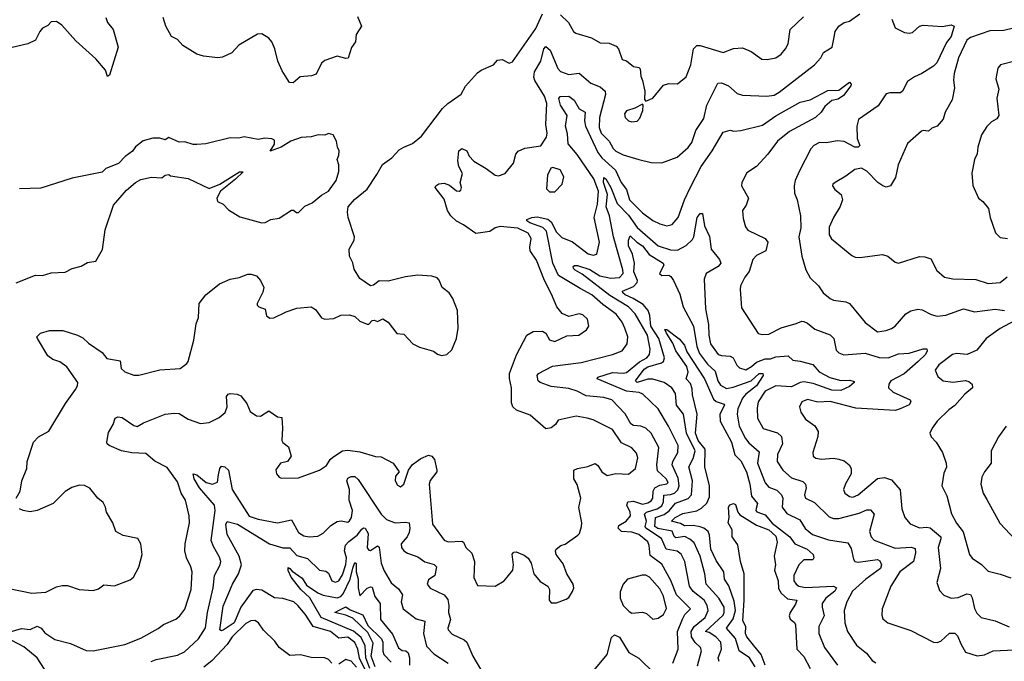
# Model space of a CAD drawing. Extents: x 1603745 to 1745082, y 385868 to 533966.
# Tile 304 of 646: x 1709735 to 1715348, y 409676 to 413332. Entities that reach past the tile are written whole.
import ezdxf

# ---------------------------------------------------------------- set-up
doc = ezdxf.new("R2010")
doc.units = 0

msp = doc.modelspace()

# ---------------------------------------------------------------- linework, layer by layer
at = {"layer": '0CON20XD'}
for points in [[(1711660, 413350), (1711683.3, 413295), (1711653.2, 413246.8), (1711650, 413205), (1711627, 413173), (1711607.5, 413112.5), (1711595, 413110), (1711545, 413122.9), (1711475, 413100), (1711455, 413083.3), (1711425, 413022), (1711398.5, 413011.5), (1711334.5, 413005.5), (1711295, 412971.1), (1711273.1, 412973.1), (1711260.6, 412995), (1711231, 413041), (1711206.4, 413095), (1711190.4, 413165), (1711171.6, 413205), (1711155, 413226.9), (1711115, 413251.5), (1711091.3, 413248.7), (1710984.2, 413185.8), (1710945, 413142), (1710891.1, 413118.9), (1710865, 413114.4), (1710783.1, 413123.1), (1710745, 413134.4), (1710665, 413183.8), (1710635, 413218), (1710600, 413235), (1710568.6, 413295), (1710552.5, 413345)], [(1710875, 411827.5), (1710935, 411853.6), (1710987.2, 411862.8), (1711035, 411881.4), (1711055, 411882), (1711085, 411872), (1711108, 411845), (1711126.2, 411805), (1711121.7, 411778.3), (1711088.8, 411715), (1711088.8, 411705), (1711097.5, 411695), (1711135, 411682.5), (1711142.5, 411645), (1711160.7, 411630.7), (1711183, 411633), (1711255, 411668), (1711315, 411688.6), (1711395.8, 411695.8), (1711421.2, 411681.2), (1711455, 411633.3), (1711475, 411626.2), (1711525, 411630), (1711565, 411648), (1711615, 411650), (1711645, 411641.2), (1711675, 411613.8), (1711715, 411596.7), (1711725, 411597.5), (1711745, 411617.5), (1711755, 411620), (1711775, 411612.5), (1711805, 411627.5), (1711835, 411607.5), (1711885, 411543.3), (1711925, 411539.2), (1711976.2, 411485), (1712015, 411465.8), (1712093.9, 411443.9), (1712116.4, 411426.4), (1712139.3, 411419.3), (1712170, 411425), (1712199.3, 411450.7), (1712226, 411515), (1712234.2, 411575), (1712230.8, 411675), (1712205, 411742.5), (1712183.3, 411775), (1712143.3, 411805), (1712127, 411847), (1712115, 411861.2), (1712085, 411870), (1712005, 411876.2), (1711935, 411866.9), (1711835, 411842.2), (1711785, 411842.9), (1711751.4, 411818.6), (1711735, 411815.8), (1711675, 411856.2), (1711641.1, 411911.1), (1711635, 411946.7), (1711614.4, 411985), (1711614, 412025), (1711641.4, 412075), (1711643.3, 412095), (1711608, 412205), (1711602.9, 412235), (1711608.5, 412265), (1711642.8, 412307.2), (1711715, 412365.5), (1711771.2, 412448.8), (1711802.6, 412507.4), (1711857.1, 412545), (1711898.9, 412591.1), (1711925.6, 412605.6), (1711974.6, 412625.4), (1712025, 412668.1), (1712145.5, 412825), (1712175, 412853.5), (1712252.6, 412907.4), (1712276.2, 412953.8), (1712345, 413028.8), (1712365.8, 413044.2), (1712435.8, 413074.2), (1712458.3, 413101.7), (1712485, 413104), (1712525, 413083.8), (1712545, 413091.2), (1712677.9, 413282.1), (1712715, 413364.5)], [(1712818.7, 413358.7), (1712863.1, 413315), (1712892.5, 413265), (1712905, 413255.8), (1712995, 413228), (1713045, 413200), (1713095, 413198.8), (1713135, 413181.2), (1713148.8, 413165), (1713170, 413105), (1713195, 413096.7), (1713233.3, 413065), (1713265, 413058.8), (1713272, 413052), (1713275, 413010), (1713286.2, 412985), (1713298.6, 412925), (1713297, 412877), (1713305, 412867.5), (1713345, 412884), (1713405, 412959.2), (1713435, 412968), (1713485, 412965.8), (1713534.4, 413005.6), (1713560, 413075), (1713575.8, 413165), (1713595, 413184.4), (1713615, 413185.5), (1713745, 413145.5), (1713805, 413167.9), (1713855, 413171.5), (1713905, 413150), (1713965, 413107.1), (1713995.5, 413104.5), (1714045, 413114.4), (1714075.8, 413135), (1714101.4, 413165), (1714115.6, 413195), (1714127.5, 413275), (1714202.5, 413347.5)], [(1714378.6, 413231.4), (1714383.1, 413265), (1714404.3, 413295), (1714435, 413315.8), (1714465, 413322.5), (1714525, 413365.6)], [(1710226, 413345), (1710236.2, 413315), (1710268.8, 413275), (1710296, 413175), (1710246.7, 413015), (1710235, 413007.5), (1710223.8, 413045), (1710168.7, 413108.7), (1710055, 413210.8), (1709975, 413300.8), (1709945, 413320.8), (1709915, 413318.8), (1709895, 413299.2), (1709865, 413282.5), (1709850, 413265), (1709825.8, 413215), (1709782.5, 413195), (1709693.1, 413173.1)], [(1714707.5, 413335), (1714725.3, 413285.3), (1714779.2, 413259.2), (1714805, 413254.7), (1714825, 413259.1), (1714865, 413294.4), (1714885, 413301.1), (1714995, 413293.8), (1715045, 413302.5), (1715061.2, 413295), (1715045, 413236), (1715018.4, 413201.6), (1714963.3, 413085), (1714945, 413066.7), (1714876.7, 413025), (1714835, 413006.5), (1714795, 412979.1), (1714768.1, 412925), (1714756.2, 412915), (1714695, 412914.6), (1714675, 412909.1), (1714628.2, 412841.8), (1714516.6, 412763.4), (1714506.5, 412725), (1714508.7, 412655), (1714523.3, 412615), (1714515, 412605.6), (1714495, 412605.4), (1714435, 412637.8), (1714395, 412641.5), (1714335, 412630.8), (1714295, 412631.4), (1714261.2, 412615), (1714244, 412595), (1714180.2, 412469.8), (1714155.7, 412415), (1714149.4, 412385), (1714152.4, 412342.4), (1714166.9, 412305), (1714186.7, 412215), (1714187.3, 412145), (1714177.1, 412095), (1714193.8, 411985), (1714215.6, 411905.6), (1714241.5, 411861.5), (1714287.8, 411815), (1714314.7, 411774.7), (1714355, 411742.9), (1714375, 411733.1), (1714445, 411724.6), (1714465, 411715.6), (1714555.5, 411605.5), (1714625, 411553.1), (1714675, 411560), (1714705, 411571.9), (1714725, 411585.8), (1714785.8, 411655), (1714815, 411672.2), (1714855, 411681.9), (1714879.3, 411679.3), (1714931.3, 411651.3), (1714965, 411643.1), (1715015, 411648.9), (1715115, 411684.4), (1715177, 411667), (1715295, 411682.2), (1715348.8, 411675)], [(1715542.4, 413317.6), (1715345, 413269.3), (1715265, 413268.8), (1715155, 413230), (1715134.6, 413215.4), (1715087.3, 413115), (1715062, 413025), (1715057.2, 412987.2), (1715063.4, 412943.4), (1715050.6, 412875), (1715011.4, 412805), (1714999.2, 412765), (1714965, 412725.8), (1714935, 412714.2), (1714915, 412696), (1714885, 412700.8), (1714875, 412696), (1714795, 412626.2), (1714743.3, 412505), (1714727.6, 412432.4), (1714698.8, 412385), (1714675, 412377.5), (1714654.5, 412384.5), (1714626, 412405), (1714565, 412468.9), (1714534.5, 412485.5), (1714495, 412477.8), (1714445, 412439.4), (1714383.8, 412405), (1714371.2, 412395), (1714368.8, 412385), (1714382, 412365), (1714417.1, 412335), (1714425.6, 412305), (1714412.4, 412267.6), (1714373.3, 412205), (1714350.2, 412149.8), (1714349.6, 412105), (1714363.3, 412083.3), (1714478.3, 411988.3), (1714498.3, 411978.3), (1714525, 411977.1), (1714653.6, 411993.6), (1714683.6, 411983.6), (1714725, 411950), (1714745, 411943.8), (1714865, 411982.5), (1714895, 411980.8), (1714928.3, 411968.3), (1714963.1, 411903.1), (1715006.7, 411865), (1715055, 411855.6), (1715185, 411850.9), (1715255, 411829.5), (1715325, 411834), (1715363.9, 411866.1)], [(1709661.9, 409838.1), (1709745, 409863.3), (1709795, 409858), (1709835, 409875.7), (1709857.5, 409865), (1709878.6, 409838.6), (1709935, 409800), (1710025, 409777.1), (1710115, 409738.1), (1710155, 409736.7), (1710335, 409772.5), (1710425, 409808.6), (1710525, 409862.5), (1710555, 409885.8), (1710625, 409915.7), (1710648.6, 409935), (1710676.9, 409973.1), (1710712.5, 410085), (1710719.1, 410185), (1710711.5, 410215), (1710685.3, 410265.3), (1710676.9, 410305), (1710678.5, 410345), (1710703.8, 410465), (1710701.5, 410505), (1710680.4, 410595), (1710656.6, 410635), (1710635, 410698.9), (1710575, 410780.8), (1710506.4, 410816.4), (1710455, 410860), (1710375, 410864.1), (1710315, 410875.9), (1710246.2, 410905), (1710234.3, 410914.3), (1710232.5, 410925), (1710240.7, 410979.3), (1710267.5, 411025), (1710279.5, 411060.5), (1710295, 411069.2), (1710320, 411065), (1710385, 411020), (1710405, 411014.3), (1710441.2, 411035), (1710565, 411084.4), (1710615, 411090.6), (1710645, 411087.1), (1710695, 411055.6), (1710765, 411031.4), (1710815, 411037.5), (1710872.5, 411065), (1710905.6, 411094.4), (1710917.1, 411125), (1710914, 411185), (1710922.7, 411197.3), (1710935, 411201.2), (1710975, 411198.8), (1710995, 411188.8), (1711030, 411145), (1711049.2, 411099.2), (1711085, 411074), (1711108, 411072), (1711155, 411103.3), (1711205, 411068.8), (1711230, 411065), (1711233.8, 411005), (1711228.8, 410935), (1711235, 410922.5), (1711268.3, 410898.3), (1711282.5, 410845), (1711262.5, 410815), (1711222.5, 410805), (1711195, 410767.5), (1711198.8, 410745), (1711213.8, 410725), (1711225, 410720), (1711325, 410720.6), (1711445, 410764.2), (1711485, 410790.8), (1711504.4, 410825), (1711520.1, 410839.9), (1711575, 410874.6), (1711605, 410880), (1711675, 410870), (1711763.9, 410843.9), (1711795, 410840.5), (1711863.3, 410805), (1711897.5, 410755), (1711878.3, 410731.7), (1711876.2, 410705), (1711889.5, 410679.5), (1711905, 410670), (1711925.7, 410685), (1711951.2, 410765), (1711975, 410797.5), (1712022.5, 410832.5), (1712065, 410850.8), (1712085, 410844), (1712100, 410825), (1712113.8, 410765), (1712113.8, 410755), (1712074.7, 410705.3), (1712068.9, 410685), (1712087.4, 410457.4), (1712155.4, 410365.4), (1712176.9, 410356.9), (1712255, 410360.6), (1712264.4, 410354.4), (1712279.2, 410325), (1712312.2, 410292.2), (1712327.9, 410245), (1712323.9, 410153.9), (1712345, 410107.5), (1712445, 410103.8), (1712496.7, 410135), (1712546, 410195), (1712550.8, 410225), (1712542.9, 410287.1), (1712551.2, 410298.8), (1712565, 410300), (1712610.7, 410280.7), (1712633.9, 410263.9), (1712651.2, 410235), (1712666, 410175), (1712701.7, 410131.7), (1712746.2, 410105), (1712756.2, 410085), (1712753.8, 410025), (1712765, 410010), (1712795, 410010), (1712850.8, 410029.2), (1712865, 410040), (1712886.8, 410073.2), (1712894, 410095), (1712890.8, 410115), (1712854.6, 410174.6), (1712832.4, 410232.4), (1712793.8, 410285), (1712790, 410305), (1712793.3, 410315), (1712820, 410335), (1712845, 410343.8), (1712916.2, 410395), (1712926, 410405), (1712937.5, 410445), (1712939.2, 410465), (1712922.3, 410552.3), (1712934.5, 410605.5), (1712913.8, 410683.8), (1712894.3, 410715), (1712894, 410765), (1712914.5, 410775.5), (1712974.1, 410785.9), (1713015, 410803.8), (1713031.7, 410791.7), (1713053.8, 410755), (1713084, 410734), (1713134.2, 410745.8), (1713205, 410742.5), (1713246.4, 410775), (1713259.6, 410835), (1713251.7, 410861.7), (1713225, 410892.5), (1713165, 410920.5), (1713115, 410997.3), (1713005, 411052.7), (1712969.1, 411060.9), (1712907.7, 411072.3), (1712805, 411050), (1712788.8, 411025), (1712765, 411006.2), (1712735, 411001.2), (1712645, 411078.6), (1712567, 411107), (1712545.8, 411125.8), (1712539.5, 411149.5), (1712539.2, 411235), (1712527.5, 411287.5), (1712528.2, 411315), (1712567.1, 411422.9), (1712625.6, 411534.4), (1712662.5, 411555), (1712715, 411557.1), (1712734, 411545), (1712755, 411508), (1712785, 411497.8), (1712855, 411530.8), (1712923.3, 411535), (1712966.2, 411565), (1712980, 411585), (1712972.5, 411625), (1712945, 411650), (1712924.4, 411655.6), (1712865, 411640), (1712827.3, 411657.3), (1712796.6, 411696.6), (1712767.6, 411767.6), (1712725.9, 411845), (1712681.2, 411961.2), (1712645.4, 412015), (1712642.3, 412035), (1712650.8, 412085), (1712634.5, 412115), (1712575, 412143.8), (1712475, 412154.2), (1712445, 412145.8), (1712414.3, 412125.7), (1712335, 412113.3), (1712265, 412162.9), (1712225, 412183.5), (1712192.5, 412215), (1712173.5, 412245), (1712155, 412309.2), (1712103.3, 412375), (1712107.5, 412385), (1712125, 412396), (1712155, 412400), (1712185, 412388), (1712225, 412356.9), (1712240, 412355), (1712249.5, 412360.5), (1712254.4, 412375), (1712246.9, 412405), (1712259.5, 412455), (1712238.9, 412495), (1712233.1, 412526.9), (1712238, 412585), (1712255, 412598), (1712283.8, 412585), (1712296.7, 412555), (1712323.3, 412525), (1712395, 412484), (1712445, 412446.7), (1712465, 412441.2), (1712502.5, 412455), (1712550, 412515), (1712564.2, 412565), (1712576.6, 412583.4), (1712615, 412600), (1712705, 412612.5), (1712738.3, 412661.7), (1712742.1, 412685), (1712734, 412735), (1712739.4, 412855), (1712727.3, 412895), (1712671.1, 412985), (1712666.5, 413005), (1712670.5, 413035), (1712705.7, 413095), (1712722.2, 413165), (1712735, 413178.2), (1712758.6, 413158.6), (1712803.5, 413053.5), (1712817.2, 413037.2), (1712865, 413020.2), (1712925, 413027.1), (1712990.9, 412970.9), (1713045, 412948.2), (1713072.1, 412925), (1713075.3, 412905), (1713040, 412775), (1713037.8, 412717.8), (1713048.9, 412685), (1713095, 412639.1), (1713118, 412598), (1713133, 412583), (1713175, 412561.3), (1713265, 412534.5), (1713335, 412518.1), (1713395, 412516.9), (1713482.3, 412547.7), (1713545, 412604.4), (1713567.1, 412632.9), (1713590.2, 412699.8), (1713635, 412768), (1713651.8, 412845), (1713715, 412970), (1713735, 412971.9), (1713775.4, 412955.4), (1713825, 412911.9), (1713855, 412901.1), (1713995, 412895.6), (1714035, 412901.1), (1714065, 412917.8), (1714265, 413075.3), (1714301.5, 413115), (1714318, 413145), (1714366.4, 413175), (1714378.6, 413231.4)], [(1715415, 413096.7), (1715326.1, 413073.9), (1715310, 413055), (1715298.6, 412995), (1715316.5, 412936.5), (1715305.7, 412885), (1715316.9, 412785), (1715305, 412766), (1715275, 412750), (1715247.2, 412722.8), (1715216.9, 412675), (1715196.9, 412605), (1715193.4, 412566.6), (1715177.5, 412535), (1715163.4, 412456.6), (1715167.5, 412387.5), (1715200, 412315), (1715225, 412296), (1715257.5, 412255), (1715267.5, 412205), (1715297.9, 412117.9), (1715325, 412090), (1715365, 412084.2)], [(1712929.5, 411799.5), (1712807, 411875), (1712774.4, 411945), (1712737.7, 412127.7), (1712718.1, 412148.1), (1712643.5, 412175), (1712626.9, 412185), (1712626, 412194), (1712654.8, 412205.2), (1712685, 412208.3), (1712745, 412194.7), (1712765, 412180), (1712795, 412121.3), (1712825, 412090.8), (1712886.2, 412066.2), (1712975, 411997.8), (1713005, 411990), (1713024.4, 411995.6), (1713041.2, 412065), (1713010, 412205), (1713029.3, 412280.7), (1713035.4, 412355), (1713007.1, 412425), (1712912.9, 412562.9), (1712862.2, 412625), (1712857.8, 412682.2), (1712847.4, 412725), (1712855.2, 412785), (1712818.3, 412845), (1712807.8, 412882.2), (1712815.5, 412894.5), (1712865, 412896.2), (1712895, 412872.2), (1712925, 412823.6), (1712958.9, 412805), (1712954.8, 412755.2), (1712960.3, 412725), (1713030.6, 412575), (1713054.2, 412545), (1713130.8, 412475), (1713163.6, 412403.6), (1713194.4, 412364.4), (1713211.7, 412305), (1713285, 412231.1), (1713345, 412186.9), (1713385, 412168.1), (1713425, 412158.1), (1713455, 412164.4), (1713488.9, 412205), (1713524.5, 412305), (1713556.9, 412373.1), (1713619.2, 412495), (1713682.4, 412585), (1713745, 412690), (1713785, 412702), (1713806, 412696), (1713845, 412700.5), (1713969.8, 412730.2), (1714045, 412783.5), (1714185, 412861.2), (1714240.8, 412875), (1714341.8, 412928.2), (1714405, 412930.7), (1714465, 412975.4), (1714474.5, 412965), (1714472.3, 412955), (1714431.1, 412898.9), (1714400.6, 412879.4), (1714365, 412870.8), (1714325, 412838), (1714304.6, 412805.4), (1714271.4, 412775), (1714123.6, 412695), (1714055, 412639.7), (1713999.2, 412565), (1713935.3, 412494.7), (1713880.4, 412459.6), (1713850.8, 412405), (1713848.8, 412385), (1713888.8, 412315), (1713875.8, 412275), (1713855.8, 412245), (1713858.7, 412198.7), (1713872.2, 412152.2), (1713885, 412132.9), (1713984, 412085), (1713999.2, 412065), (1713987.5, 412015), (1713935, 411989.1), (1713914.6, 411965), (1713892.8, 411897.2), (1713868.6, 411865), (1713844.2, 411815), (1713841.4, 411795), (1713850.3, 411690.3), (1713945, 411543.3), (1713967.7, 411537.7), (1714005, 411540.6), (1714075, 411575.6), (1714160.8, 411600.8), (1714194.2, 411614.2), (1714205, 411611.9), (1714225, 411602.9), (1714267.6, 411567.6), (1714355.4, 411535.4), (1714375.6, 411515), (1714388.8, 411448.8), (1714405, 411433.1), (1714432.3, 411422.3), (1714555, 411431.1), (1714635, 411407.4), (1714685, 411404.8), (1714745, 411428.8), (1714805, 411431.1), (1714885.7, 411455.7), (1714905.8, 411455.8), (1714907.5, 411445), (1714898.1, 411425), (1714856.7, 411385), (1714776.6, 411313.4), (1714701.5, 411275), (1714688.9, 411255), (1714687.9, 411235), (1714715, 411208.9), (1714810.6, 411165), (1714815.6, 411155), (1714805, 411138.2), (1714755, 411113.8), (1714725, 411106), (1714500.9, 411119.1), (1714355, 411156.8), (1714285, 411152.1), (1714225, 411168.6), (1714193.8, 411155), (1714181.2, 411125), (1714188, 411095), (1714215, 411055.8), (1714268.4, 411018.4), (1714286, 410986), (1714284, 410956), (1714256, 410866), (1714258.8, 410845), (1714273.5, 410833.5), (1714305, 410828.2), (1714375, 410832.9), (1714405, 410828.5), (1714435, 410817.5), (1714464.3, 410795), (1714475.5, 410775), (1714475.6, 410745), (1714442.6, 410687.4), (1714431.5, 410655), (1714438.9, 410635), (1714466.2, 410615), (1714485, 410612.2), (1714514.5, 410625), (1714625, 410717.9), (1714665, 410722.5), (1714705, 410709.5), (1714753.8, 410653.8), (1714763.9, 410545), (1714781.2, 410495), (1714810.2, 410460.2), (1714863.9, 410436.1), (1714905, 410440), (1714925, 410435.9), (1714985.3, 410385), (1714986.8, 410373.2), (1714970.2, 410325), (1714983.2, 410205), (1714962.5, 410125), (1714979.1, 410079.1), (1715003.7, 410053.7), (1715045, 410036.7), (1715085, 410039.5), (1715135, 410061.4), (1715155, 410055.8), (1715165, 410037.5), (1715177.1, 409977.1), (1715190.9, 409950.9), (1715215, 409925.7), (1715295.9, 409905.9), (1715375, 409872.9)], [(1713225, 412750.5), (1713255, 412754.3), (1713269.7, 412770.3), (1713288, 412815), (1713290, 412845), (1713285, 412850), (1713242.1, 412827.9), (1713195, 412812.9), (1713182.2, 412795), (1713185.7, 412775), (1713205, 412755.7), (1713225, 412750.5)], [(1709715, 411832), (1709825, 411876), (1709865, 411873.3), (1709915, 411888.8), (1709995, 411893.8), (1710035, 411913.8), (1710085, 411927.5), (1710121.2, 411948.8), (1710170, 411955), (1710207, 412023), (1710223.3, 412135), (1710270, 412275), (1710345, 412360), (1710395, 412403.8), (1710425, 412421.2), (1710486.4, 412433.6), (1710545, 412431.2), (1710565, 412446.7), (1710585, 412450), (1710595, 412442.5), (1710695, 412426.7), (1710815, 412370), (1710876.3, 412393.7), (1710987.5, 412465), (1711008.8, 412465), (1710965, 412423.1), (1710880, 412355), (1710858.8, 412315), (1710863.3, 412295), (1710895, 412281.2), (1710925, 412247.5), (1710989.3, 412209.3), (1711115, 412174.2), (1711135, 412176.2), (1711167.3, 412192.7), (1711215, 412201.5), (1711285, 412245.6), (1711296.8, 412246.8), (1711312.5, 412232.5), (1711325, 412232.9), (1711361.5, 412268.5), (1711401.7, 412288.3), (1711455, 412331.4), (1711495.8, 412355), (1711538.6, 412415), (1711554.1, 412465.9), (1711553.8, 412503.8), (1711544.2, 412535), (1711555, 412560), (1711556, 412585), (1711545.9, 412605.9), (1711540.5, 412640.5), (1711522.5, 412675), (1711495, 412683.3), (1711475, 412673.3), (1711436.4, 412676.4), (1711395.9, 412664.1), (1711338.8, 412661.2), (1711280.2, 412639.8), (1711225, 412605.7), (1711162.5, 412582.5), (1711187.1, 412622.9), (1711188, 412645), (1711172.7, 412652.7), (1711132.7, 412657.3), (1711095, 412648.8), (1711015, 412663.8), (1710985, 412656.2), (1710935, 412658), (1710796.4, 412623.6), (1710745, 412620), (1710725, 412620), (1710676.1, 412636.1), (1710645, 412633.3), (1710585, 412660), (1710565, 412647.5), (1710535, 412657.5), (1710493.6, 412656.4), (1710439.3, 412640.7), (1710395, 412607.5), (1710378, 412582), (1710337, 412553), (1710298.3, 412511.7), (1710226.4, 412483.6), (1710205, 412462.5), (1710035, 412428.8), (1709855, 412372.5), (1709735, 412368)], [(1712785, 412350), (1712827.5, 412395), (1712836.6, 412436.6), (1712816.9, 412476.9), (1712775, 412489.2), (1712763.8, 412485), (1712744.2, 412445), (1712738.3, 412368.3), (1712755, 412350), (1712785, 412350)], [(1713599.5, 409650.5), (1713620.8, 409735), (1713615.5, 409755), (1713585, 409784), (1713565.2, 409815), (1713562.6, 409845), (1713579.7, 409875), (1713642, 409925), (1713660, 409965), (1713654.8, 409995), (1713636.1, 410025), (1713573.7, 410073.7), (1713553.2, 410105), (1713526, 410245), (1713505, 410286.7), (1713483.8, 410303.8), (1713421.2, 410315), (1713393.8, 410375), (1713303.5, 410435), (1713300.3, 410445), (1713307.8, 410475), (1713295.9, 410515), (1713308.9, 410525), (1713369.5, 410545), (1713395, 410562.7), (1713405.2, 410585), (1713406.7, 410623.3), (1713445, 410626.4), (1713468.6, 410635), (1713486.8, 410653.2), (1713494.5, 410675.5), (1713488.6, 410718.6), (1713453.7, 410795), (1713457.8, 410815), (1713486.5, 410865), (1713489.5, 410905), (1713433.5, 411015), (1713373.9, 411115), (1713287.8, 411197.8), (1713266.8, 411206.8), (1713195, 411214.5), (1713026.2, 411285), (1713030, 411295), (1713115, 411320.9), (1713175, 411317.2), (1713195, 411322), (1713267.8, 411382.2), (1713310.8, 411405), (1713325, 411424.4), (1713328.5, 411455), (1713313.1, 411535), (1713244, 411655), (1713205.9, 411695.9), (1713099.5, 411759.5), (1712941.6, 411881.6), (1712902.2, 411905), (1712891.9, 411915), (1712890.8, 411925), (1712898.3, 411931.7), (1712915, 411931.5), (1712985, 411907.9), (1713043, 411873), (1713105, 411858.9), (1713155, 411862), (1713174.3, 411885), (1713173.2, 411906.8), (1713119.2, 412095), (1713097, 412215), (1713079, 412265), (1713085.6, 412335), (1713063.8, 412405), (1713065, 412432), (1713076.2, 412425), (1713105.3, 412375.3), (1713141.3, 412285), (1713205, 412218.3), (1713255, 412147.7), (1713375, 412043.8), (1713445, 412021.2), (1713485, 412019.1), (1713533.8, 412045), (1713570.1, 412079.9), (1713577.5, 412095), (1713597.2, 412205), (1713615, 412228.2), (1713626.9, 412226.9), (1713638, 412158), (1713666.6, 412096.6), (1713676, 412025), (1713724.2, 411965), (1713731.4, 411945), (1713716.7, 411925), (1713648.5, 411885), (1713636.2, 411853.8), (1713643.6, 411683.6), (1713661.7, 411595), (1713663.4, 411535), (1713672.8, 411485), (1713716.7, 411425), (1713735, 411417.6), (1713785, 411415.4), (1713802.9, 411405), (1713822.7, 411362.7), (1713838.1, 411348.1), (1713875, 411337.3), (1713906.1, 411355), (1713935, 411381.2), (1713985, 411399.8), (1714015, 411398.8), (1714045, 411410), (1714115, 411417.3), (1714141.6, 411391.6), (1714185, 411386.9), (1714256.9, 411366.9), (1714291.8, 411325), (1714352.6, 411292.6), (1714415, 411275.4), (1714467.8, 411277.8), (1714491.2, 411271.2), (1714492, 411265), (1714465, 411241.4), (1714415, 411219.1), (1714365, 411221.6), (1714258.2, 411258.2), (1714205, 411269), (1714185, 411265.5), (1714135, 411240.8), (1714045, 411245.2), (1713985, 411215.3), (1713944.7, 411155), (1713939.2, 411119.2), (1713941.7, 411061.7), (1713972.7, 411002.7), (1714055, 410977.1), (1714076.9, 410956.9), (1714082.5, 410915), (1714055.3, 410855)], [(1713722.5, 409675), (1713715.9, 409695), (1713735.3, 409745), (1713732.4, 409785), (1713703.8, 409815), (1713665, 409839.3), (1713644.4, 409845), (1713745, 409939.3), (1713751.6, 409955), (1713750.2, 409985), (1713721.4, 410035), (1713649.1, 410115), (1713641.6, 410175), (1713614.8, 410275), (1713580.7, 410350.7), (1713555, 410372.9), (1713526.7, 410386.7), (1713475, 410379.8), (1713465, 410387.5), (1713455, 410417.5), (1713373.4, 410433.4), (1713355.8, 410445), (1713360.4, 410495), (1713408, 410512), (1713437, 410533), (1713473.6, 410576.4), (1713546.5, 410603.5), (1713564.2, 410625), (1713570.7, 410705), (1713549.7, 410785), (1713575, 410832.5), (1713584.8, 410875.2), (1713535.5, 410975), (1713518.4, 411085), (1713480, 411135), (1713472.7, 411202.7), (1713452.5, 411235), (1713408.8, 411265), (1713345, 411283), (1713315, 411283.3), (1713255.4, 411265.4), (1713244.6, 411274.6), (1713295, 411341.3), (1713316.3, 411353.7), (1713393.9, 411376.1), (1713406, 411385), (1713410.9, 411405), (1713379.1, 411515), (1713333.5, 411585), (1713327.1, 411647.1), (1713317.7, 411675), (1713288.6, 411708.6), (1713233.1, 411743.1), (1713187.3, 411765), (1713173.8, 411775), (1713171.4, 411785), (1713235, 411810.6), (1713255.9, 411835), (1713256.6, 411846.6), (1713236.4, 411895), (1713240.4, 411945), (1713227.5, 411995), (1713205, 412043.3), (1713204.7, 412075.3), (1713215, 412100.8), (1713253.3, 412063.3), (1713285, 412042.4), (1713324.3, 411994.3), (1713403.1, 411945), (1713407.2, 411932.8), (1713382.5, 411885), (1713395, 411874.4), (1713435, 411876.1), (1713447.7, 411867.7), (1713461.9, 411845), (1713497.6, 411767.6), (1713517.5, 411695), (1713575.8, 411585.8), (1713595, 411470), (1713610.4, 411430.4), (1713655, 411368.1), (1713699.2, 411329.2), (1713715.2, 411275), (1713729.2, 411249.2), (1713765, 411231.1), (1713802.2, 411237.8), (1713905.7, 411274.3), (1713950, 411315), (1713970.8, 411315), (1713973.1, 411305), (1713935, 411245.2), (1713875, 411197.8), (1713856.3, 411175), (1713829.1, 411115), (1713824.7, 411085), (1713836.6, 411015), (1713872, 410945), (1713890.6, 410920.6), (1713949.7, 410869.7), (1713941.3, 410805), (1713985, 410692.9), (1714005, 410667.9), (1714051.2, 410651.2), (1714076.9, 410625), (1714084.6, 410605), (1714080.9, 410555), (1714107.6, 410517.6), (1714181.3, 410481.3), (1714211.9, 410431.9), (1714255, 410397.9), (1714345, 410368.9), (1714455, 410351.1), (1714475, 410319.2), (1714488.1, 410258.1), (1714495.4, 410245.4), (1714515, 410240.6), (1714625.7, 410255.7), (1714638.9, 410248.9), (1714648.5, 410225), (1714641.3, 410205), (1714557.5, 410145), (1714482.5, 410075), (1714449.6, 410015), (1714435.3, 409965), (1714438, 409895), (1714453.8, 409845), (1714505, 409768.1), (1714562.7, 409722.7), (1714595, 409681.4), (1714615, 409667.1)], [(1709714.4, 410605), (1709737.3, 410645), (1709747.5, 410705), (1709775.7, 410775), (1709778, 410815), (1709814, 410925), (1709843.3, 410955), (1709902.2, 410987.8), (1709997.3, 411145), (1710053.8, 411225), (1710065.5, 411245), (1710065.8, 411264.2), (1710004.7, 411354.7), (1709965, 411382.5), (1709925, 411395.5), (1709896.2, 411416.2), (1709836.2, 411515), (1709833.8, 411525), (1709854, 411545), (1709905, 411561.1), (1709981.2, 411561.2), (1710065, 411534.2), (1710095, 411518.6), (1710128.1, 411488.1), (1710205, 411436.2), (1710232.2, 411402.2), (1710308.3, 411388.3), (1710314.5, 411344.5), (1710335, 411326.2), (1710385, 411305.8), (1710415, 411305.8), (1710535, 411337.5), (1710650, 411345), (1710687.7, 411372.3), (1710696.2, 411385), (1710728.8, 411505), (1710740.9, 411599.1), (1710754.2, 411635), (1710758, 411715), (1710795.7, 411765), (1710875, 411827.5)], [(1713458.9, 409665), (1713488.1, 409745), (1713484.4, 409845), (1713512.9, 409917.1), (1713526.4, 409943.6), (1713558.8, 409975), (1713480, 410055), (1713447, 410137), (1713395, 410230.4), (1713329.6, 410279.6), (1713323.3, 410335), (1713315, 410356.2), (1713265, 410399), (1713225, 410412.8), (1713166.2, 410415), (1713147.5, 410435), (1713150.3, 410449.7), (1713192.7, 410475), (1713217.5, 410505), (1713215.2, 410525), (1713195.2, 410565), (1713201.3, 410585), (1713235, 410588.6), (1713285, 410572.1), (1713315, 410579.2), (1713335, 410591.2), (1713344.2, 410605), (1713345.5, 410645), (1713356.1, 410663.9), (1713385, 410679.8), (1713423.3, 410686.7), (1713431.5, 410695), (1713421.1, 410715), (1713370.9, 410760.9), (1713368, 410795), (1713377.8, 410895), (1713335.4, 410975), (1713304, 411005), (1713275, 411015.4), (1713235, 411018.7), (1713219.8, 411029.8), (1713186.6, 411086.6), (1713111.4, 411165), (1713065, 411178.8), (1712965, 411188.9), (1712913.1, 411215), (1712865, 411229.7), (1712765, 411241.1), (1712701.2, 411265), (1712691.4, 411275), (1712685.7, 411305), (1712692, 411315), (1712773.2, 411356.8), (1712935, 411379), (1713115, 411423.8), (1713170, 411445), (1713198.5, 411485), (1713201.5, 411525), (1713185.3, 411575), (1713169.2, 411609.2), (1713134.8, 411654.8), (1713059.5, 411709.5), (1712996.1, 411765), (1712929.5, 411799.5)], [(1715406.2, 411615), (1715325, 411571.5), (1715244.8, 411515.2), (1715192, 411448), (1715136.2, 411423.8), (1715075, 411430), (1715052, 411425), (1714974.2, 411365), (1714953.8, 411335), (1714969.5, 411299.5), (1715000, 411275), (1715055, 411265.6), (1715126.6, 411276.6), (1715145, 411270.8), (1715164, 411255), (1715167.1, 411235), (1715122.8, 411197.2), (1715065, 411132.9), (1715030.7, 411109.3), (1714965.8, 411045), (1714935.8, 411004.2), (1714924, 410975), (1714931.2, 410955), (1714960, 410925), (1714996.1, 410866.1), (1715016.2, 410805), (1715017.7, 410782.3), (1715002.4, 410747.6), (1714991.4, 410675), (1715019.3, 410619.3), (1715046.8, 410516.8), (1715075, 410462.5), (1715113.9, 410413.9), (1715149.2, 410285), (1715165, 410264.3), (1715216.9, 410226.9), (1715255, 410190), (1715325, 410173.5), (1715385, 410151.5)], [(1713802.6, 409917.4), (1713814.9, 409965), (1713808, 410018), (1713776.6, 410106.6), (1713751.9, 410145), (1713748.7, 410185), (1713705, 410250.9), (1713675.3, 410315), (1713667.2, 410395), (1713659.3, 410415), (1713635.3, 410435), (1713615, 410442.8), (1713575, 410450.3), (1713525, 410447.7), (1713501.3, 410461.3), (1713450.5, 410475), (1713472.2, 410495), (1713515, 410517.6), (1713595, 410534.2), (1713622.3, 410547.7), (1713652.2, 410577.8), (1713667.1, 410612.9), (1713667.6, 410675), (1713640.4, 410785), (1713643.2, 410885), (1713603.6, 410935), (1713588.4, 410975), (1713597.6, 411085), (1713570.4, 411195), (1713568, 411228), (1713558.2, 411258.2), (1713533.5, 411285), (1713545.8, 411324.2), (1713537.5, 411355), (1713475.3, 411445), (1713459, 411489), (1713421.9, 411545), (1713413, 411567), (1713425, 411566.7), (1713495, 411512.9), (1713525, 411478.1), (1713539, 411439), (1713639.4, 411285), (1713689.8, 411169.8), (1713705, 411155.8), (1713750.6, 411140.6), (1713753.5, 411135), (1713725.8, 411085), (1713728.6, 411045), (1713793.5, 410925), (1713812.3, 410852.3), (1713845, 410818.5), (1713877.6, 410755), (1713896.9, 410685), (1713906.7, 410616.7), (1713941.8, 410575), (1713932.4, 410547.6), (1713931.2, 410535), (1713937.4, 410527.4), (1713985, 410510.8), (1714025, 410463.4), (1714124.6, 410385), (1714154.5, 410344.5), (1714224.5, 410315), (1714257.3, 410285), (1714261.9, 410265), (1714256, 410255), (1714205, 410253.9), (1714177, 410225), (1714147.1, 410165), (1714148.7, 410135), (1714160.5, 410115), (1714175.8, 410105), (1714215, 410097.4), (1714375, 410103.3), (1714391.2, 410095), (1714381.9, 410075), (1714330, 410035), (1714310, 410005), (1714308.7, 409985), (1714320, 409935), (1714291.2, 409875), (1714289.6, 409835), (1714323.1, 409755), (1714397.7, 409655)], [(1715357.5, 411015), (1715314.2, 410955), (1715273.1, 410875), (1715272.5, 410805), (1715234.4, 410755), (1715220, 410725), (1715214.4, 410685), (1715228.1, 410635), (1715247.6, 410597.6), (1715322.7, 410462.7), (1715410.2, 410370.2)], [(1714055.3, 410855), (1714053.1, 410815), (1714084.6, 410765), (1714135, 410721.8), (1714199.6, 410699.6), (1714214.4, 410685), (1714218.2, 410665), (1714208.1, 410625), (1714214.2, 410605), (1714265, 410580), (1714348.8, 410498.8), (1714375, 410490), (1714405, 410490), (1714520.8, 410519.2), (1714565, 410538.2), (1714585, 410538.9), (1714605.6, 410515), (1714578.6, 410415), (1714589.2, 410385), (1714605, 410367.1), (1714725, 410321.6), (1714817.2, 410327.2), (1714838.8, 410318.8), (1714841.3, 410295), (1714830, 410245), (1714752.7, 410185), (1714701.1, 410105), (1714651.4, 409975), (1714648.8, 409938.8), (1714655, 409917.5), (1714684.4, 409894.4), (1714815, 409852), (1714945, 409784.3), (1714965, 409783.1), (1714985, 409790.6), (1715035, 409836.9), (1715065, 409835.6), (1715081.8, 409821.8), (1715101.3, 409771.3), (1715127.4, 409727.4), (1715192.7, 409707.3), (1715235, 409712.5), (1715284.4, 409735.6), (1715405, 409741.8)], [(1710484.3, 409675.7), (1710512.7, 409687.3), (1710635, 409711.6), (1710675, 409730.3), (1710755.4, 409805), (1710794, 409866), (1710805.2, 409955), (1710838.4, 410095), (1710845.8, 410164.2), (1710878.8, 410225), (1710881.2, 410245), (1710875, 410270), (1710839.6, 410329.6), (1710826.8, 410365), (1710848.7, 410535), (1710846.5, 410565), (1710760.8, 410665), (1710730, 410715), (1710724.4, 410745), (1710745, 410739.1), (1710798.9, 410695), (1710835, 410685.3), (1710862.9, 410697.1), (1710869.1, 410739.1), (1710876, 410774), (1710885, 410787.1), (1710905, 410784.5), (1710924.6, 410765), (1710945.8, 410655.8), (1711043.9, 410503.9), (1711095, 410485.8), (1711204.2, 410464.2), (1711285, 410481.2), (1711325, 410410), (1711355, 410390.3), (1711385, 410385.3), (1711435, 410390), (1711465, 410405.6), (1711509.7, 410450.3), (1711545, 410472.5), (1711567.3, 410477.3), (1711605, 410469.4), (1711615, 410475.6), (1711626.5, 410495), (1711631.4, 410535), (1711613.6, 410595), (1711614.7, 410654.7), (1711600, 410705), (1711605, 410718.8), (1711625, 410729.2), (1711645, 410728.6), (1711665, 410712), (1711795, 410514.4), (1711826.1, 410483.9), (1711875, 410464.2), (1711935, 410469.6), (1711955.5, 410465), (1711959.6, 410435), (1711955, 410410), (1711943.1, 410385), (1711910, 410345), (1711912.2, 410325), (1711925.4, 410305.4), (1711945, 410292.5), (1712005, 410270.4), (1712045, 410242.7), (1712098, 410228), (1712112, 410215), (1712101.9, 410165), (1712065, 410139.4), (1712058.8, 410115), (1712075, 410092.5), (1712154.5, 410055), (1712175, 410027.8), (1712181.2, 409995), (1712179.7, 409955), (1712190.5, 409915), (1712175.4, 409865.4), (1712177.7, 409855), (1712200.3, 409830.3), (1712268.3, 409798.3), (1712284.7, 409784.7), (1712318, 409705), (1712436.1, 409506.1)], [(1709665, 410092.9), (1709805, 410063.5), (1709885, 410070.5), (1709945, 410101.1), (1709977.9, 410107.9), (1710007.6, 410107.6), (1710075, 410084.4), (1710155, 410079.4), (1710185, 410089.4), (1710215, 410112), (1710275, 410106.7), (1710365, 410141.2), (1710383.3, 410155), (1710415, 410212.5), (1710432.5, 410285), (1710425.7, 410345.7), (1710408.8, 410375), (1710325, 410392.9), (1710283.8, 410415), (1710266, 410465), (1710230, 410525), (1710223.8, 410555), (1710210.5, 410580.5), (1710180, 410605), (1710135, 410663.3), (1710105, 410678), (1710075, 410680), (1710033, 410667), (1709995, 410643.8), (1709926.2, 410575), (1709835, 410535.7), (1709795, 410527.1), (1709754.5, 410534.5), (1709734.5, 410544.5)], [(1713918.4, 409768.4), (1713879.7, 409815), (1713873.3, 409835), (1713874.6, 409874.6), (1713856.9, 409906.9), (1713865.5, 410025), (1713864.7, 410175), (1713844.1, 410245), (1713829.6, 410339.6), (1713797.1, 410385), (1713796.2, 410425), (1713774, 410465), (1713779.2, 410495), (1713775.9, 410554.1), (1713783.2, 410566.8), (1713805, 410574.5), (1713815, 410570), (1713829.2, 410525), (1713840.8, 410510.8), (1713935, 410451.8), (1714005, 410425.2), (1714045, 410388.2), (1714053.5, 410355), (1714036.2, 410275), (1714044.4, 410225), (1714037.9, 410195), (1714058, 410135), (1714061.5, 410091.5), (1714075.5, 410065), (1714112.2, 410032.2), (1714164.3, 410024.3), (1714158.4, 410001.6), (1714127.3, 409955), (1714121.8, 409935), (1714126.9, 409916.9), (1714149.7, 409899.7), (1714156.7, 409886.7), (1714165, 409746.2), (1714205, 409704.4), (1714240.4, 409635)], [(1711711.7, 409611.7), (1711673.1, 409693.1), (1711663.4, 409745), (1711645, 409782.8), (1711605, 409812.8), (1711555, 409808.1), (1711506.4, 409845), (1711407.9, 409875), (1711361.6, 409945), (1711321.6, 409995), (1711297.1, 410015), (1711235, 410033), (1711188.5, 410038.5), (1711115, 410082), (1711085, 410085.3), (1711065, 410079.3), (1710996.2, 409985), (1710957.1, 409895), (1710895, 409854.4), (1710885, 409850.4), (1710875.6, 409855.6), (1710895, 409990), (1710947.8, 410115), (1710982.8, 410175), (1710999, 410225), (1710985.7, 410275.7), (1710918.1, 410398.1), (1710910.4, 410455), (1710918, 410472), (1710977.2, 410457.2), (1711158.5, 410345), (1711235, 410322.8), (1711275, 410322.4), (1711315, 410279.3), (1711375, 410262.4), (1711445, 410195.6), (1711480.7, 410189.3), (1711495, 410178.8), (1711515, 410133.8), (1711535, 410127.1), (1711555, 410135.3), (1711575, 410168.5), (1711595, 410227.5), (1711598.6, 410265), (1711587.1, 410305), (1711592.7, 410337.3), (1711610.5, 410359.5), (1711658.7, 410395), (1711685, 410428.9), (1711695, 410436.8), (1711705, 410435.4), (1711721.9, 410405), (1711715, 410322), (1711725, 410309.5), (1711735, 410307.3), (1711775, 410334.3), (1711785, 410326), (1711795.3, 410235), (1711812.1, 410192.1), (1711852.4, 410122.4), (1711895, 410089.4), (1711918.1, 410055), (1711910.5, 410015), (1711921.9, 409975), (1711995, 409918.5), (1712045.5, 409905.5), (1712037.4, 409835), (1712055, 409762.5), (1712095, 409719.2), (1712178.2, 409665)], [(1711731.1, 409635), (1711708.5, 409695), (1711704.8, 409764.8), (1711680.8, 409810.8), (1711637.6, 409847.6), (1711453.8, 409925), (1711388.5, 410038.5), (1711338.2, 410085), (1711283.2, 410155), (1711265, 410193.8), (1711265, 410210), (1711275, 410205.5), (1711288.9, 410188.9), (1711345, 410149.6), (1711369.8, 410109.8), (1711435, 410067.1), (1711465, 410052.5), (1711545, 410037.7), (1711565, 410044.8), (1711578.8, 410061.2), (1711619.9, 410145), (1711633.8, 410206.2), (1711645, 410239.2), (1711652.9, 410232.9), (1711654, 410185), (1711664, 410145), (1711663.8, 410095), (1711675, 410048.8), (1711715, 410092.4), (1711735, 410101.1), (1711745, 410098.1), (1711760.2, 410045), (1711790.6, 410005), (1711791.4, 409915), (1711859.8, 409829.8), (1711895, 409752.9), (1711915, 409737.9), (1711936.2, 409735), (1711949.4, 409725), (1711957.5, 409695), (1711957.5, 409655)], [(1713345, 409916.7), (1713375, 409922), (1713405, 409942), (1713422.5, 409977.5), (1713405, 410047.1), (1713385, 410089.6), (1713325, 410156.4), (1713305, 410166.2), (1713283.7, 410166.3), (1713199.2, 410145), (1713175.7, 410115), (1713157.6, 410072.4), (1713157.5, 410035), (1713175.8, 409995), (1713209.1, 409959.1), (1713225, 409950), (1713285, 409955.6), (1713307.8, 409947.8), (1713345, 409916.7)], [(1711762, 409645), (1711739, 409705), (1711750, 409780), (1711719.3, 409839.3), (1711635, 409921.2), (1711595, 409938.9), (1711532.5, 409955), (1711559.8, 409970.2), (1711595, 409986.9), (1711618.7, 409968.7), (1711691.3, 409941.3), (1711719.4, 409879.4), (1711797.1, 409805), (1711804.3, 409785), (1711804.7, 409734.7), (1711810.5, 409715), (1711852.1, 409672.1)], [(1711515, 409664.6), (1711495, 409686.1), (1711475, 409696.1), (1711397.6, 409697.6), (1711335, 409712.9), (1711275, 409708.5), (1711214, 409755), (1711190.2, 409790.2), (1711125, 409853.5), (1711097.1, 409895), (1711075, 409908.2), (1711053, 409907), (1711025, 409891.4), (1710945.5, 409815), (1710917.8, 409772.2), (1710830.4, 409679.6), (1710785, 409642.2)], [(1713927.1, 409645), (1713895, 409695.3), (1713836.5, 409736.5), (1713815.1, 409805.1), (1713764.8, 409865), (1713802.6, 409917.4)], [(1713010, 409625), (1713084.2, 409715.8), (1713107.8, 409812.2), (1713125, 409827.8), (1713155, 409813.3), (1713206.7, 409726.7), (1713264.8, 409694.8), (1713355, 409603.9)], [(1709898.1, 409598.1), (1709835.7, 409695), (1709758.8, 409758.8), (1709690, 409795)], [(1713984.6, 409655), (1713960.9, 409715), (1713918.4, 409768.4)], [(1711655, 409643.1), (1711625, 409677.4), (1711595, 409686.3), (1711555, 409660.4)]]:
    msp.add_lwpolyline(points, dxfattribs=at)

doc.saveas('drawing.dxf')
